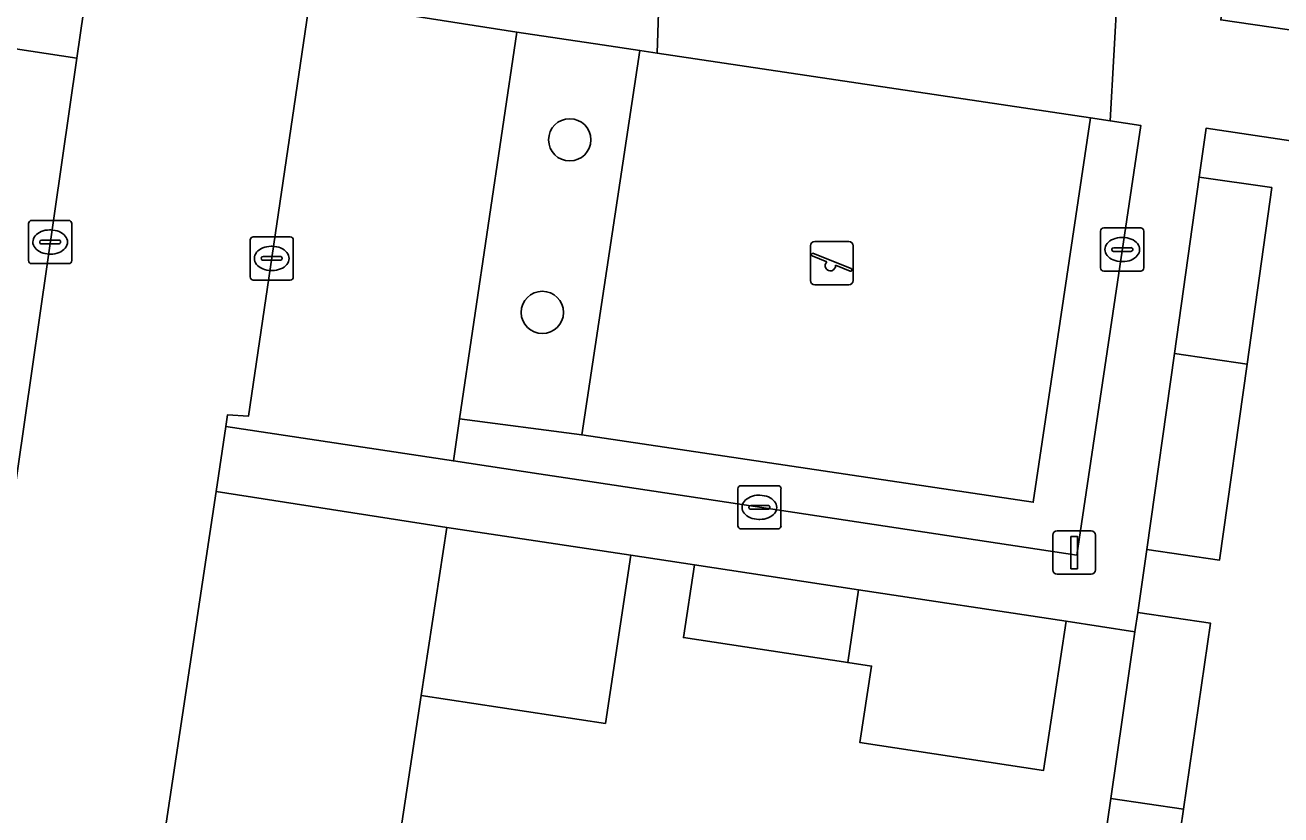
# Model space of a CAD drawing. Extents: x 161087 to 161926, y 382572 to 383873.
# Drawn here: x 161842.08 to 161871.15, y 383326.88 to 383345.15 of the extents above; entities that cross this region are included whole.
import ezdxf

# ---------------------------------------------------------------- set-up
doc = ezdxf.new("R2010")
doc.units = 0
for name, color, linetype in [('IMGEO_Boom', 7, 'Continuous'), ('IMGEO_Erf', 7, 'Continuous'), ('IMGEO_Groenvoorziening', 7, 'Continuous'), ('IMGEO_Haag', 7, 'Continuous'), ('IMGEO_Kolk', 7, 'Continuous'), ('IMGEO_Lichtmast', 7, 'Continuous'), ('IMGEO_Muur', 7, 'Continuous'), ('IMGEO_Pand', 7, 'Continuous'), ('IMGEO_Parkeervlak_open', 7, 'Continuous'), ('IMGEO_Rijbaan_lokaal_open', 7, 'Continuous'), ('IMGEO_Speelvoorziening', 7, 'Continuous'), ('IMGEO_Terreindeel_zand', 7, 'Continuous'), ('IMGEO_Voetpad_open', 7, 'Continuous')]:
    doc.layers.add(name, color=color, linetype=linetype)

msp = doc.modelspace()

# ---------------------------------------------------------------- linework, layer by layer
at = {"layer": 'IMGEO_Boom'}
for centre in [(161854.69, 383342.498), (161854.055, 383338.505)]:
    msp.add_circle(centre, 0.489, dxfattribs=at)
at = {"layer": 'IMGEO_Erf'}
for points in [[(161873.333, 383345.661), (161869.889, 383346.163), (161869.758, 383345.272), (161885.488, 383342.985)], [(161876.381, 383325.923), (161877.148, 383331.124), (161877.896, 383336.195), (161877.932, 383336.44), (161878.661, 383341.386), (161869.419, 383342.767), (161869.258, 383341.634), (161870.941, 383341.394), (161870.368, 383337.306), (161869.733, 383332.776), (161868.05, 383333.019), (161867.839, 383331.564), (161869.522, 383331.321), (161868.899, 383327.015), (161868.276, 383322.71)], [(161866.593, 383322.953), (161867.216, 383327.26), (161867.774, 383331.118), (161866.179, 383331.36), (161865.657, 383327.91), (161861.406, 383328.555), (161861.675, 383330.323), (161861.127, 383330.406), (161857.323, 383330.983), (161857.577, 383332.663), (161856.104, 383332.887), (161855.515, 383328.998), (161851.253, 383329.644), (161850.217, 383322.822)]]:
    msp.add_lwpolyline(points, dxfattribs=at)
at = {"layer": 'IMGEO_Groenvoorziening'}
for points in [[(161856.314, 383344.564), (161855.444, 383344.694), (161853.466, 383344.989), (161852.141, 383336.041), (161854.969, 383335.671)], [(161854.969, 383335.671), (161852.141, 383336.041), (161851.997, 383335.07), (161853.974, 383334.771), (161855.058, 383334.607), (161866.425, 383332.888), (161867.908, 383342.832), (161867.201, 383342.938), (161866.748, 383343.006), (161865.42, 383334.113)]]:
    msp.add_lwpolyline(points, close=True, dxfattribs=at)
at = {"layer": 'IMGEO_Haag'}
msp.add_lwpolyline([(161855.058, 383334.607), (161866.425, 383332.888), (161867.908, 383342.832), (161867.201, 383342.938), (161866.748, 383343.006), (161865.42, 383334.113), (161854.969, 383335.671), (161852.141, 383336.041), (161851.997, 383335.07), (161853.974, 383334.771)], close=True, dxfattribs=at)
at = {"layer": 'IMGEO_Kolk'}
for p, q in [((161842.162, 383339.708), (161842.162, 383340.56)), ((161842.237, 383340.634), (161843.089, 383340.634)), ((161843.163, 383340.56), (161843.163, 383339.708)), ((161842.65, 383340.414), (161842.675, 383340.414)), ((161866.979, 383339.534), (161866.979, 383340.386)), ((161867.054, 383340.46), (161867.906, 383340.46)), ((161867.98, 383340.386), (161867.98, 383339.534)), ((161842.421, 383340.128), (161842.421, 383340.14)), ((161842.859, 383340.091), (161842.461, 383340.091)), ((161842.464, 383340.177), (161842.862, 383340.177)), ((161842.905, 383340.14), (161842.905, 383340.128)), ((161847.29, 383339.329), (161847.29, 383340.181)), ((161847.365, 383340.255), (161848.217, 383340.255)), ((161847.778, 383340.035), (161847.803, 383340.035)), ((161848.291, 383340.181), (161848.291, 383339.329)), ((161867.281, 383340.003), (161867.679, 383340.003)), ((161867.467, 383340.24), (161867.492, 383340.24)), ((161842.673, 383339.854), (161842.648, 383339.854)), ((161847.549, 383339.749), (161847.549, 383339.761)), ((161847.987, 383339.712), (161847.589, 383339.712)), ((161847.592, 383339.798), (161847.99, 383339.798)), ((161848.033, 383339.761), (161848.033, 383339.749)), ((161867.238, 383339.954), (161867.238, 383339.966)), ((161867.676, 383339.917), (161867.278, 383339.917)), ((161867.722, 383339.966), (161867.722, 383339.954)), ((161843.089, 383339.634), (161842.237, 383339.634)), ((161847.801, 383339.475), (161847.776, 383339.475)), ((161867.906, 383339.46), (161867.054, 383339.46)), ((161867.49, 383339.68), (161867.465, 383339.68)), ((161848.217, 383339.255), (161847.365, 383339.255)), ((161858.654, 383334.497), (161859.506, 383334.497)), ((161858.579, 383333.571), (161858.579, 383334.423)), ((161859.067, 383334.277), (161859.092, 383334.277)), ((161859.58, 383334.423), (161859.58, 383333.571)), ((161858.838, 383333.991), (161858.838, 383334.003)), ((161859.276, 383333.954), (161858.878, 383333.954)), ((161858.881, 383334.04), (161859.279, 383334.04)), ((161859.322, 383334.003), (161859.322, 383333.991)), ((161859.09, 383333.717), (161859.065, 383333.717)), ((161859.506, 383333.497), (161858.654, 383333.497))]:
    msp.add_line(p, q, dxfattribs=at)
for points in [[(161842.162, 383339.708), (161842.162, 383340.56)], [(161842.237, 383340.634), (161843.089, 383340.634)], [(161843.163, 383340.56), (161843.163, 383339.708)], [(161866.979, 383339.534), (161866.979, 383340.386)], [(161867.054, 383340.46), (161867.906, 383340.46)], [(161867.98, 383340.386), (161867.98, 383339.534)], [(161847.29, 383339.329), (161847.29, 383340.181)], [(161847.365, 383340.255), (161848.217, 383340.255)], [(161848.291, 383340.181), (161848.291, 383339.329)], [(161843.089, 383339.634), (161842.237, 383339.634)], [(161867.906, 383339.46), (161867.054, 383339.46)], [(161848.217, 383339.255), (161847.365, 383339.255)], [(161858.654, 383334.497), (161859.506, 383334.497)], [(161858.579, 383333.571), (161858.579, 383334.423)], [(161859.58, 383334.423), (161859.58, 383333.571)], [(161859.506, 383333.497), (161858.654, 383333.497)]]:
    msp.add_lwpolyline(points, dxfattribs=at)
for centre, radius, start, end in [((161842.239, 383340.558), 0.0765, 91.552, 178.448), ((161842.239, 383340.558), 0.0765, 91.552, 178.448), ((161843.087, 383340.558), 0.0765, 1.552, 88.448), ((161843.087, 383340.558), 0.0765, 1.552, 88.448), ((161867.056, 383340.384), 0.0765, 91.552, 178.448), ((161867.056, 383340.384), 0.0765, 91.552, 178.448), ((161867.904, 383340.384), 0.0765, 1.552, 88.448), ((161867.904, 383340.384), 0.0765, 1.552, 88.448), ((161842.461, 383340.137), 0.0403, 85.8775, 175.7526), ((161842.458, 383340.127), 0.0366, 178.938, 274.7102), ((161842.862, 383340.134), 0.043, 264.8664, 352.4533), ((161842.866, 383340.139), 0.0386, 1.7309, 96.639), ((161847.367, 383340.179), 0.0765, 91.552, 178.448), ((161847.367, 383340.179), 0.0765, 91.552, 178.448), ((161848.215, 383340.179), 0.0765, 1.552, 88.448), ((161848.215, 383340.179), 0.0765, 1.552, 88.448), ((161867.278, 383339.963), 0.0403, 85.8775, 175.7526), ((161867.683, 383339.965), 0.0386, 1.7309, 96.639), ((161842.239, 383339.71), 0.0765, 181.552, 268.448), ((161842.239, 383339.71), 0.0765, 181.552, 268.448), ((161843.087, 383339.71), 0.0765, 271.552, 358.448), ((161843.087, 383339.71), 0.0765, 271.552, 358.448), ((161847.589, 383339.758), 0.0403, 85.8775, 175.7526), ((161847.586, 383339.748), 0.0366, 178.938, 274.7102), ((161847.99, 383339.755), 0.043, 264.8664, 352.4533), ((161847.994, 383339.76), 0.0386, 1.7309, 96.639), ((161867.275, 383339.953), 0.0366, 178.938, 274.7102), ((161867.679, 383339.96), 0.043, 264.8664, 352.4533), ((161867.056, 383339.536), 0.0765, 181.552, 268.448), ((161867.056, 383339.536), 0.0765, 181.552, 268.448), ((161867.904, 383339.536), 0.0765, 271.552, 358.448), ((161867.904, 383339.536), 0.0765, 271.552, 358.448), ((161847.367, 383339.331), 0.0765, 181.552, 268.448), ((161847.367, 383339.331), 0.0765, 181.552, 268.448), ((161848.215, 383339.331), 0.0765, 271.552, 358.448), ((161848.215, 383339.331), 0.0765, 271.552, 358.448), ((161858.656, 383334.421), 0.0765, 91.552, 178.448), ((161858.656, 383334.421), 0.0765, 91.552, 178.448), ((161859.504, 383334.421), 0.0765, 1.552, 88.448), ((161859.504, 383334.421), 0.0765, 1.552, 88.448), ((161858.878, 383334), 0.0403, 85.8775, 175.7526), ((161858.875, 383333.99), 0.0366, 178.938, 274.7102), ((161859.279, 383333.997), 0.043, 264.8664, 352.4533), ((161859.283, 383334.002), 0.0386, 1.7309, 96.639), ((161858.656, 383333.573), 0.0765, 181.552, 268.448), ((161858.656, 383333.573), 0.0765, 181.552, 268.448), ((161859.504, 383333.573), 0.0765, 271.552, 358.448), ((161859.504, 383333.573), 0.0765, 271.552, 358.448)]:
    msp.add_arc(centre, radius, start, end, dxfattribs=at)
for centre, major_axis, ratio, start_param, end_param in [((161842.649, 383340.134), (-0.387, 0.002), 0.722429, 4.712389, 7.853982), ((161842.674, 383340.134), (-0.39, 0.002), 0.717154, 1.570796, 4.712389), ((161847.777, 383339.755), (-0.387, 0.002), 0.722429, 4.712389, 7.853982), ((161847.802, 383339.755), (-0.39, 0.002), 0.717154, 1.570796, 4.712389), ((161867.466, 383339.96), (-0.387, 0.002), 0.722429, 4.712389, 7.853982), ((161867.491, 383339.96), (-0.39, 0.002), 0.717154, 1.570796, 4.712389), ((161859.066, 383333.997), (-0.387, 0.002), 0.722429, 4.712389, 7.853982), ((161859.091, 383333.997), (-0.39, 0.002), 0.717154, 1.570796, 4.712389)]:
    msp.add_ellipse(centre, major_axis=major_axis, ratio=ratio, start_param=start_param, end_param=end_param, dxfattribs=at)
at = {"layer": 'IMGEO_Lichtmast'}
for p, q in [((161865.87, 383332.55), (161865.87, 383333.35)), ((161865.87, 383333.35), (161865.87, 383332.55)), ((161865.97, 383333.45), (161866.76, 383333.45)), ((161866.76, 383333.45), (161865.97, 383333.45)), ((161866.86, 383333.35), (161866.86, 383332.55)), ((161866.86, 383332.55), (161866.86, 383333.35)), ((161866.76, 383332.45), (161865.97, 383332.45)), ((161865.97, 383332.45), (161866.76, 383332.45))]:
    msp.add_line(p, q, dxfattribs=at)
msp.add_lwpolyline([(161866.29, 383333.325), (161866.44, 383333.325), (161866.44, 383332.575), (161866.29, 383332.575), (161866.29, 383333.325)], dxfattribs=at)
for centre, start, end in [((161865.97, 383333.35), 90, 180), ((161865.97, 383333.35), 90, 180), ((161866.76, 383333.35), 0, 90), ((161866.76, 383333.35), 360, 90), ((161865.97, 383332.55), 180, 270), ((161865.97, 383332.55), 180, 270), ((161866.76, 383332.55), 270, 0), ((161866.76, 383332.55), 270, 0)]:
    msp.add_arc(centre, 0.1, start, end, dxfattribs=at)
at = {"layer": 'IMGEO_Muur'}
msp.add_lwpolyline([(161850.217, 383322.822), (161851.253, 383329.644)], dxfattribs=at)
at = {"layer": 'IMGEO_Pand'}
for points in [[(161870.368, 383337.306), (161870.941, 383341.394), (161869.258, 383341.634), (161868.686, 383337.554)], [(161870.368, 383337.306), (161868.686, 383337.554), (161868.05, 383333.019), (161869.733, 383332.776)], [(161851.842, 383333.532), (161851.253, 383329.644), (161855.515, 383328.998), (161856.104, 383332.887)], [(161861.375, 383332.088), (161857.577, 383332.663), (161857.323, 383330.983), (161861.127, 383330.406)], [(161861.375, 383332.088), (161861.127, 383330.406), (161861.675, 383330.323), (161861.406, 383328.555), (161865.657, 383327.91), (161866.179, 383331.36)], [(161867.216, 383327.26), (161868.899, 383327.015), (161869.522, 383331.321), (161867.839, 383331.564), (161867.774, 383331.118)], [(161867.216, 383327.26), (161866.593, 383322.953), (161868.276, 383322.71), (161868.899, 383327.015)]]:
    msp.add_lwpolyline(points, close=True, dxfattribs=at)
at = {"layer": 'IMGEO_Parkeervlak_open'}
for points in [[(161853.466, 383344.989), (161848.67, 383345.746), (161847.253, 383336.103), (161846.77, 383336.138), (161846.729, 383335.866), (161851.997, 383335.07), (161852.141, 383336.041)], [(161843.28, 383344.388), (161838.306, 383345.14), (161837.866, 383342.229), (161836.332, 383332.091), (161841.38, 383331.247)], [(161851.253, 383329.644), (161851.842, 383333.532), (161846.503, 383334.362), (161844.886, 383323.625), (161850.217, 383322.822)]]:
    msp.add_lwpolyline(points, close=True, dxfattribs=at)
at = {"layer": 'IMGEO_Rijbaan_lokaal_open'}
msp.add_lwpolyline([(161848.67, 383345.746), (161849.108, 383348.727), (161851.283, 383363.53), (161845.97, 383364.305), (161843.823, 383349.592), (161843.433, 383346.923), (161843.637, 383346.861), (161843.588, 383346.522), (161843.28, 383344.388), (161841.38, 383331.247), (161841.064, 383329.898), (161839.428, 383318.808), (161839.055, 383316.368), (161843.646, 383315.611), (161844.388, 383320.647), (161844.886, 383323.625), (161846.503, 383334.362), (161846.729, 383335.866), (161846.77, 383336.138), (161847.253, 383336.103)], close=True, dxfattribs=at)
at = {"layer": 'IMGEO_Speelvoorziening'}
for p, q in [((161860.26, 383339.247), (161860.26, 383340.047)), ((161860.26, 383340.047), (161860.26, 383339.247)), ((161860.36, 383340.147), (161861.15, 383340.147)), ((161861.15, 383340.147), (161860.36, 383340.147)), ((161861.25, 383340.047), (161861.25, 383339.247)), ((161861.25, 383339.247), (161861.25, 383340.047)), ((161860.643, 383339.675), (161860.304, 383339.812)), ((161860.329, 383339.872), (161861.205, 383339.519)), ((161861.181, 383339.459), (161860.841, 383339.596)), ((161861.15, 383339.147), (161860.36, 383339.147)), ((161860.36, 383339.147), (161861.15, 383339.147))]:
    msp.add_line(p, q, dxfattribs=at)
for centre, radius, start, end in [((161860.36, 383340.047), 0.1, 90, 180), ((161860.36, 383340.047), 0.1, 90, 180), ((161861.15, 383340.047), 0.1, 0, 90), ((161861.15, 383340.047), 0.1, 360, 90), ((161860.317, 383339.842), 0.0327, 68.078, 248.078), ((161860.722, 383339.585), 0.12, 130.9928, 5.1632), ((161861.193, 383339.489), 0.0327, 248.078, 68.078), ((161860.36, 383339.247), 0.1, 180, 270), ((161860.36, 383339.247), 0.1, 180, 270), ((161861.15, 383339.247), 0.1, 270, 0), ((161861.15, 383339.247), 0.1, 270, 0)]:
    msp.add_arc(centre, radius, start, end, dxfattribs=at)
at = {"layer": 'IMGEO_Terreindeel_zand'}
msp.add_lwpolyline([(161866.748, 383343.006), (161856.714, 383344.504), (161856.314, 383344.564), (161854.969, 383335.671), (161865.42, 383334.113)], close=True, dxfattribs=at)
at = {"layer": 'IMGEO_Voetpad_open'}
for points in [[(161885.488, 383342.985), (161869.758, 383345.272), (161869.889, 383346.163), (161870.512, 383350.43), (161871.144, 383354.762), (161871.362, 383356.256)], [(161838.306, 383345.14), (161843.28, 383344.388), (161843.588, 383346.522), (161843.637, 383346.861), (161843.433, 383346.923), (161843.823, 383349.592), (161839.08, 383350.273)], [(161867.368, 383345.97), (161867.201, 383342.938), (161867.908, 383342.832), (161866.425, 383332.888), (161855.058, 383334.607), (161853.974, 383334.771), (161851.997, 383335.07), (161846.729, 383335.866), (161846.503, 383334.362), (161851.842, 383333.532), (161856.104, 383332.887), (161857.577, 383332.663), (161861.375, 383332.088), (161866.179, 383331.36), (161867.774, 383331.118), (161867.839, 383331.564), (161868.05, 383333.019), (161868.686, 383337.554), (161869.258, 383341.634), (161869.419, 383342.767), (161878.661, 383341.386)]]:
    msp.add_lwpolyline(points, dxfattribs=at)
for points in [[(161856.816, 383347.571), (161855.868, 383347.715), (161853.89, 383348.015), (161849.108, 383348.727), (161848.67, 383345.746), (161853.466, 383344.989), (161855.444, 383344.694), (161856.314, 383344.564), (161856.714, 383344.504)], [(161867.368, 383345.97), (161856.816, 383347.571), (161856.714, 383344.504), (161866.748, 383343.006), (161867.201, 383342.938)]]:
    msp.add_lwpolyline(points, close=True, dxfattribs=at)

doc.saveas('drawing.dxf')
